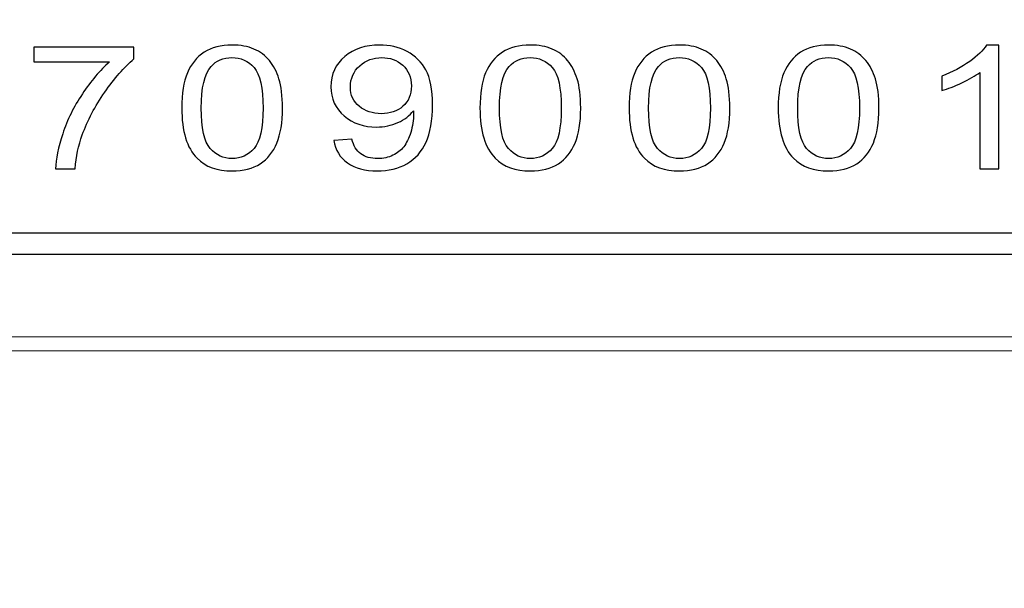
# Model space of a CAD drawing. Header units: millimetres. Extents: x -1114 to 1396, y -630 to 631.
# Tile 257 of 656: x -944.47 to -937.55, y 542.21 to 546.2. Entities that reach past the tile are written whole.
import ezdxf

# ---------------------------------------------------------------- set-up
doc = ezdxf.new("R2010")
doc.units = ezdxf.units.MM
doc.header["$MEASUREMENT"] = 0

msp = doc.modelspace()

# ---------------------------------------------------------------- linework, layer by layer
at = {"lineweight": 18}
msp.add_open_spline([(1038.9843, -629.7647), (1038.9843, -629.7647), (-1111.4882, -629.7647), (-1111.4882, -629.7647), (-1111.4882, -629.7647), (-1111.4882, -629.7647), (-1111.4882, 630.7883), (-1111.4882, 630.7883), (-1111.4882, 630.7883), (-1111.4882, 630.7883), (1038.9843, 630.7883), (1038.9843, 630.7883)], degree=3, knots=[0, 0, 0, 0, 0.333333, 0.333333, 0.333333, 0.333333, 0.666667, 0.666667, 0.666667, 0.666667, 1, 1, 1, 1], dxfattribs=at)
for points, knots in [([(-944.3726, 545.9073), (-944.3726, 545.9073), (-944.3726, 546.0094), (-944.3726, 546.0094), (-944.3726, 546.0094), (-944.3726, 546.0094), (-943.6695, 546.0094), (-943.6695, 546.0094), (-943.6695, 546.0094), (-943.6695, 546.0094), (-943.6695, 545.9269), (-943.6695, 545.9269), (-943.6695, 545.9269), (-943.7386, 545.868), (-943.807, 545.7901), (-943.8751, 545.6925), (-943.8751, 545.6925), (-943.9432, 545.5953), (-943.9956, 545.4952), (-944.0326, 545.3924), (-944.0326, 545.3924), (-944.059, 545.3197), (-944.0764, 545.2402), (-944.0836, 545.1541), (-944.0836, 545.1541), (-944.0836, 545.1541), (-944.2208, 545.1541), (-944.2208, 545.1541), (-944.2208, 545.1541), (-944.2195, 545.2222), (-944.2025, 545.3047), (-944.1704, 545.4012), (-944.1704, 545.4012), (-944.1383, 545.4978), (-944.0921, 545.5908), (-944.0322, 545.6808), (-944.0322, 545.6808), (-943.972, 545.7705), (-943.9085, 545.8461), (-943.8407, 545.9073), (-943.8407, 545.9073), (-943.8407, 545.9073), (-944.3726, 545.9073), (-944.3726, 545.9073)], [0, 0, 0, 0, 0.090909, 0.090909, 0.090909, 0.090909, 0.181818, 0.181818, 0.181818, 0.181818, 0.272727, 0.272727, 0.272727, 0.272727, 0.363636, 0.363636, 0.363636, 0.363636, 0.454545, 0.454545, 0.454545, 0.454545, 0.545455, 0.545455, 0.545455, 0.545455, 0.636364, 0.636364, 0.636364, 0.636364, 0.727273, 0.727273, 0.727273, 0.727273, 0.818182, 0.818182, 0.818182, 0.818182, 0.909091, 0.909091, 0.909091, 0.909091, 1, 1, 1, 1]), ([(-943.3328, 545.5816), (-943.3328, 545.684), (-943.3194, 545.7665), (-943.2932, 545.829), (-943.2932, 545.829), (-943.2667, 545.8916), (-943.2274, 545.9396), (-943.1754, 545.9737), (-943.1754, 545.9737), (-943.1233, 546.0075), (-943.0575, 546.0244), (-942.9786, 546.0244), (-942.9786, 546.0244), (-942.9203, 546.0244), (-942.869, 546.015), (-942.8251, 545.9963), (-942.8251, 545.9963), (-942.7812, 545.9776), (-942.7449, 545.9505), (-942.7165, 545.9154), (-942.7165, 545.9154), (-942.6876, 545.8801), (-942.6651, 545.8372), (-942.649, 545.7864), (-942.649, 545.7864), (-942.6326, 545.7357), (-942.6244, 545.6677), (-942.6244, 545.5816), (-942.6244, 545.5816), (-942.6244, 545.4798), (-942.6375, 545.3976), (-942.6638, 545.3354), (-942.6638, 545.3354), (-942.6899, 545.2729), (-942.7289, 545.2244), (-942.7809, 545.1904), (-942.7809, 545.1904), (-942.8333, 545.1563), (-942.8991, 545.1393), (-942.9786, 545.1393), (-942.9786, 545.1393), (-943.0833, 545.1393), (-943.1656, 545.1691), (-943.2254, 545.229), (-943.2254, 545.229), (-943.2971, 545.3013), (-943.3328, 545.4185), (-943.3328, 545.5816)], [0, 0, 0, 0, 0.083333, 0.083333, 0.083333, 0.083333, 0.166667, 0.166667, 0.166667, 0.166667, 0.25, 0.25, 0.25, 0.25, 0.333333, 0.333333, 0.333333, 0.333333, 0.416667, 0.416667, 0.416667, 0.416667, 0.5, 0.5, 0.5, 0.5, 0.583333, 0.583333, 0.583333, 0.583333, 0.666667, 0.666667, 0.666667, 0.666667, 0.75, 0.75, 0.75, 0.75, 0.833333, 0.833333, 0.833333, 0.833333, 0.916667, 0.916667, 0.916667, 0.916667, 1, 1, 1, 1]), ([(-942.2636, 545.3544), (-942.2636, 545.3544), (-942.1357, 545.3639), (-942.1357, 545.3639), (-942.1357, 545.3639), (-942.1248, 545.3158), (-942.1039, 545.2807), (-942.0732, 545.2595), (-942.0732, 545.2595), (-942.0427, 545.2376), (-942.0034, 545.2267), (-941.9556, 545.2267), (-941.9556, 545.2267), (-941.9147, 545.2267), (-941.8787, 545.2343), (-941.8476, 545.2494), (-941.8476, 545.2494), (-941.8169, 545.264), (-941.7916, 545.2844), (-941.7717, 545.3092), (-941.7717, 545.3092), (-941.752, 545.3345), (-941.7353, 545.3682), (-941.7222, 545.4107), (-941.7222, 545.4107), (-941.7088, 545.4532), (-941.7019, 545.4965), (-941.7019, 545.5406), (-941.7019, 545.5406), (-941.7019, 545.5456), (-941.7023, 545.5528), (-941.7029, 545.562), (-941.7029, 545.562), (-941.7295, 545.5282), (-941.7657, 545.5007), (-941.8122, 545.4795), (-941.8122, 545.4795), (-941.8584, 545.4585), (-941.9085, 545.448), (-941.9622, 545.448), (-941.9622, 545.448), (-942.0519, 545.448), (-942.1281, 545.4739), (-942.1903, 545.526), (-942.1903, 545.526), (-942.2525, 545.5779), (-942.2836, 545.6467), (-942.2836, 545.7318), (-942.2836, 545.7318), (-942.2836, 545.8196), (-942.2512, 545.8903), (-942.1864, 545.9439), (-942.1864, 545.9439), (-942.1212, 545.9976), (-942.0401, 546.0244), (-941.9422, 546.0244), (-941.9422, 546.0244), (-941.8715, 546.0244), (-941.8067, 546.0094), (-941.7484, 545.979), (-941.7484, 545.979), (-941.6898, 545.9485), (-941.6453, 545.9053), (-941.6151, 545.849), (-941.6151, 545.849), (-941.5847, 545.7928), (-941.5694, 545.7116), (-941.5694, 545.6051), (-941.5694, 545.6051), (-941.5694, 545.4945), (-941.5844, 545.4061), (-941.6145, 545.3407), (-941.6145, 545.3407), (-941.6447, 545.2749), (-941.6895, 545.2251), (-941.749, 545.1907), (-941.749, 545.1907), (-941.8086, 545.1564), (-941.8784, 545.1393), (-941.9586, 545.1393), (-941.9586, 545.1393), (-942.0434, 545.1393), (-942.1131, 545.158), (-942.1668, 545.1957), (-942.1668, 545.1957), (-942.2204, 545.2333), (-942.2529, 545.2863), (-942.2636, 545.3544)], [0, 0, 0, 0, 0.045455, 0.045455, 0.045455, 0.045455, 0.090909, 0.090909, 0.090909, 0.090909, 0.136364, 0.136364, 0.136364, 0.136364, 0.181818, 0.181818, 0.181818, 0.181818, 0.227273, 0.227273, 0.227273, 0.227273, 0.272727, 0.272727, 0.272727, 0.272727, 0.318182, 0.318182, 0.318182, 0.318182, 0.363636, 0.363636, 0.363636, 0.363636, 0.409091, 0.409091, 0.409091, 0.409091, 0.454545, 0.454545, 0.454545, 0.454545, 0.5, 0.5, 0.5, 0.5, 0.545455, 0.545455, 0.545455, 0.545455, 0.590909, 0.590909, 0.590909, 0.590909, 0.636364, 0.636364, 0.636364, 0.636364, 0.681818, 0.681818, 0.681818, 0.681818, 0.727273, 0.727273, 0.727273, 0.727273, 0.772727, 0.772727, 0.772727, 0.772727, 0.818182, 0.818182, 0.818182, 0.818182, 0.863636, 0.863636, 0.863636, 0.863636, 0.909091, 0.909091, 0.909091, 0.909091, 0.954545, 0.954545, 0.954545, 0.954545, 1, 1, 1, 1]), ([(-941.235, 545.5816), (-941.235, 545.684), (-941.2215, 545.7665), (-941.1954, 545.829), (-941.1954, 545.829), (-941.1688, 545.8916), (-941.1296, 545.9396), (-941.0775, 545.9737), (-941.0775, 545.9737), (-941.0255, 546.0075), (-940.9597, 546.0244), (-940.8808, 546.0244), (-940.8808, 546.0244), (-940.8225, 546.0244), (-940.7711, 546.015), (-940.7272, 545.9963), (-940.7272, 545.9963), (-940.6835, 545.9776), (-940.6471, 545.9505), (-940.6186, 545.9154), (-940.6186, 545.9154), (-940.5898, 545.8801), (-940.5672, 545.8372), (-940.5511, 545.7864), (-940.5511, 545.7864), (-940.5348, 545.7357), (-940.5266, 545.6677), (-940.5266, 545.5816), (-940.5266, 545.5816), (-940.5266, 545.4798), (-940.5397, 545.3976), (-940.5659, 545.3354), (-940.5659, 545.3354), (-940.5921, 545.2729), (-940.631, 545.2244), (-940.6831, 545.1904), (-940.6831, 545.1904), (-940.7355, 545.1563), (-940.8013, 545.1393), (-940.8808, 545.1393), (-940.8808, 545.1393), (-940.9856, 545.1393), (-941.0677, 545.1691), (-941.1276, 545.229), (-941.1276, 545.229), (-941.1993, 545.3013), (-941.235, 545.4185), (-941.235, 545.5816)], [0, 0, 0, 0, 0.083333, 0.083333, 0.083333, 0.083333, 0.166667, 0.166667, 0.166667, 0.166667, 0.25, 0.25, 0.25, 0.25, 0.333333, 0.333333, 0.333333, 0.333333, 0.416667, 0.416667, 0.416667, 0.416667, 0.5, 0.5, 0.5, 0.5, 0.583333, 0.583333, 0.583333, 0.583333, 0.666667, 0.666667, 0.666667, 0.666667, 0.75, 0.75, 0.75, 0.75, 0.833333, 0.833333, 0.833333, 0.833333, 0.916667, 0.916667, 0.916667, 0.916667, 1, 1, 1, 1]), ([(-940.186, 545.5816), (-940.186, 545.684), (-940.1726, 545.7665), (-940.1464, 545.829), (-940.1464, 545.829), (-940.1199, 545.8916), (-940.0806, 545.9396), (-940.0285, 545.9737), (-940.0285, 545.9737), (-939.9765, 546.0075), (-939.9107, 546.0244), (-939.8318, 546.0244), (-939.8318, 546.0244), (-939.7736, 546.0244), (-939.7222, 546.015), (-939.6783, 545.9963), (-939.6783, 545.9963), (-939.6345, 545.9776), (-939.5981, 545.9505), (-939.5696, 545.9154), (-939.5696, 545.9154), (-939.5408, 545.8801), (-939.5182, 545.8372), (-939.5022, 545.7864), (-939.5022, 545.7864), (-939.4858, 545.7357), (-939.4777, 545.6677), (-939.4777, 545.5816), (-939.4777, 545.5816), (-939.4777, 545.4798), (-939.4907, 545.3976), (-939.5169, 545.3354), (-939.5169, 545.3354), (-939.5431, 545.2729), (-939.582, 545.2244), (-939.6341, 545.1904), (-939.6341, 545.1904), (-939.6864, 545.1563), (-939.7523, 545.1393), (-939.8318, 545.1393), (-939.8318, 545.1393), (-939.9366, 545.1393), (-940.0187, 545.1691), (-940.0787, 545.229), (-940.0787, 545.229), (-940.1503, 545.3013), (-940.186, 545.4185), (-940.186, 545.5816)], [0, 0, 0, 0, 0.083333, 0.083333, 0.083333, 0.083333, 0.166667, 0.166667, 0.166667, 0.166667, 0.25, 0.25, 0.25, 0.25, 0.333333, 0.333333, 0.333333, 0.333333, 0.416667, 0.416667, 0.416667, 0.416667, 0.5, 0.5, 0.5, 0.5, 0.583333, 0.583333, 0.583333, 0.583333, 0.666667, 0.666667, 0.666667, 0.666667, 0.75, 0.75, 0.75, 0.75, 0.833333, 0.833333, 0.833333, 0.833333, 0.916667, 0.916667, 0.916667, 0.916667, 1, 1, 1, 1]), ([(-939.1371, 545.5816), (-939.1371, 545.684), (-939.1238, 545.7665), (-939.0976, 545.829), (-939.0976, 545.829), (-939.0711, 545.8916), (-939.0318, 545.9396), (-938.9798, 545.9737), (-938.9798, 545.9737), (-938.9277, 546.0075), (-938.8619, 546.0244), (-938.7829, 546.0244), (-938.7829, 546.0244), (-938.7247, 546.0244), (-938.6734, 546.015), (-938.6295, 545.9963), (-938.6295, 545.9963), (-938.5856, 545.9776), (-938.5493, 545.9505), (-938.5208, 545.9154), (-938.5208, 545.9154), (-938.492, 545.8801), (-938.4694, 545.8372), (-938.4534, 545.7864), (-938.4534, 545.7864), (-938.437, 545.7357), (-938.4288, 545.6677), (-938.4288, 545.5816), (-938.4288, 545.5816), (-938.4288, 545.4798), (-938.4419, 545.3976), (-938.4681, 545.3354), (-938.4681, 545.3354), (-938.4943, 545.2729), (-938.5333, 545.2244), (-938.5853, 545.1904), (-938.5853, 545.1904), (-938.6376, 545.1563), (-938.7034, 545.1393), (-938.7829, 545.1393), (-938.7829, 545.1393), (-938.8877, 545.1393), (-938.9699, 545.1691), (-939.0298, 545.229), (-939.0298, 545.229), (-939.1015, 545.3013), (-939.1371, 545.4185), (-939.1371, 545.5816)], [0, 0, 0, 0, 0.083333, 0.083333, 0.083333, 0.083333, 0.166667, 0.166667, 0.166667, 0.166667, 0.25, 0.25, 0.25, 0.25, 0.333333, 0.333333, 0.333333, 0.333333, 0.416667, 0.416667, 0.416667, 0.416667, 0.5, 0.5, 0.5, 0.5, 0.583333, 0.583333, 0.583333, 0.583333, 0.666667, 0.666667, 0.666667, 0.666667, 0.75, 0.75, 0.75, 0.75, 0.833333, 0.833333, 0.833333, 0.833333, 0.916667, 0.916667, 0.916667, 0.916667, 1, 1, 1, 1]), ([(-937.5858, 545.154), (-937.5858, 545.154), (-937.719, 545.154), (-937.719, 545.154), (-937.719, 545.154), (-937.719, 545.154), (-937.719, 545.8322), (-937.719, 545.8322), (-937.719, 545.8322), (-937.7511, 545.808), (-937.7934, 545.7835), (-937.8454, 545.7589), (-937.8454, 545.7589), (-937.8977, 545.7344), (-937.9442, 545.716), (-937.9858, 545.704), (-937.9858, 545.704), (-937.9858, 545.704), (-937.9858, 545.8067), (-937.9858, 545.8067), (-937.9858, 545.8067), (-937.9112, 545.8349), (-937.8461, 545.8689), (-937.7904, 545.9085), (-937.7904, 545.9085), (-937.7344, 545.9485), (-937.6948, 545.9871), (-937.6716, 546.0244), (-937.6716, 546.0244), (-937.6716, 546.0244), (-937.5858, 546.0244), (-937.5858, 546.0244), (-937.5858, 546.0244), (-937.5858, 546.0244), (-937.5858, 545.154), (-937.5858, 545.154)], [0, 0, 0, 0, 0.111111, 0.111111, 0.111111, 0.111111, 0.222222, 0.222222, 0.222222, 0.222222, 0.333333, 0.333333, 0.333333, 0.333333, 0.444444, 0.444444, 0.444444, 0.444444, 0.555556, 0.555556, 0.555556, 0.555556, 0.666667, 0.666667, 0.666667, 0.666667, 0.777778, 0.777778, 0.777778, 0.777778, 0.888889, 0.888889, 0.888889, 0.888889, 1, 1, 1, 1]), ([(-943.1956, 545.5816), (-943.1956, 545.4391), (-943.175, 545.3446), (-943.1331, 545.2974), (-943.1331, 545.2974), (-943.0912, 545.2503), (-943.0398, 545.2267), (-942.9786, 545.2267), (-942.9786, 545.2267), (-942.9174, 545.2267), (-942.8657, 545.2503), (-942.8241, 545.2977), (-942.8241, 545.2977), (-942.7822, 545.3449), (-942.7613, 545.4395), (-942.7613, 545.5816), (-942.7613, 545.5816), (-942.7613, 545.7243), (-942.7822, 545.8192), (-942.8241, 545.8661), (-942.8241, 545.8661), (-942.8657, 545.9128), (-942.9177, 545.9364), (-942.9799, 545.9364), (-942.9799, 545.9364), (-943.0411, 545.9364), (-943.0902, 545.9158), (-943.1269, 545.8742), (-943.1269, 545.8742), (-943.1727, 545.8215), (-943.1956, 545.7239), (-943.1956, 545.5816)], [0, 0, 0, 0, 0.125, 0.125, 0.125, 0.125, 0.25, 0.25, 0.25, 0.25, 0.375, 0.375, 0.375, 0.375, 0.5, 0.5, 0.5, 0.5, 0.625, 0.625, 0.625, 0.625, 0.75, 0.75, 0.75, 0.75, 0.875, 0.875, 0.875, 0.875, 1, 1, 1, 1]), ([(-941.7177, 545.7371), (-941.7177, 545.7983), (-941.7379, 545.8468), (-941.7788, 545.8824), (-941.7788, 545.8824), (-941.8195, 545.9184), (-941.8686, 545.9364), (-941.9258, 545.9364), (-941.9258, 545.9364), (-941.9851, 545.9364), (-942.0368, 545.9171), (-942.0807, 545.8785), (-942.0807, 545.8785), (-942.1248, 545.8395), (-942.1468, 545.7898), (-942.1468, 545.7283), (-942.1468, 545.7283), (-942.1468, 545.6729), (-942.1259, 545.6281), (-942.0839, 545.5937), (-942.0839, 545.5937), (-942.0423, 545.5593), (-941.9907, 545.5419), (-941.9294, 545.5419), (-941.9294, 545.5419), (-941.8675, 545.5419), (-941.8171, 545.5593), (-941.7772, 545.5937), (-941.7772, 545.5937), (-941.7376, 545.6281), (-941.7177, 545.6758), (-941.7177, 545.7371)], [0, 0, 0, 0, 0.125, 0.125, 0.125, 0.125, 0.25, 0.25, 0.25, 0.25, 0.375, 0.375, 0.375, 0.375, 0.5, 0.5, 0.5, 0.5, 0.625, 0.625, 0.625, 0.625, 0.75, 0.75, 0.75, 0.75, 0.875, 0.875, 0.875, 0.875, 1, 1, 1, 1]), ([(-941.0978, 545.5816), (-941.0978, 545.4391), (-941.0772, 545.3446), (-941.0353, 545.2974), (-941.0353, 545.2974), (-940.9934, 545.2503), (-940.9421, 545.2267), (-940.8808, 545.2267), (-940.8808, 545.2267), (-940.8196, 545.2267), (-940.7679, 545.2503), (-940.7263, 545.2977), (-940.7263, 545.2977), (-940.6844, 545.3449), (-940.6634, 545.4395), (-940.6634, 545.5816), (-940.6634, 545.5816), (-940.6634, 545.7243), (-940.6844, 545.8192), (-940.7263, 545.8661), (-940.7263, 545.8661), (-940.7679, 545.9128), (-940.8199, 545.9364), (-940.8821, 545.9364), (-940.8821, 545.9364), (-940.9434, 545.9364), (-940.9924, 545.9158), (-941.0291, 545.8742), (-941.0291, 545.8742), (-941.0749, 545.8215), (-941.0978, 545.7239), (-941.0978, 545.5816)], [0, 0, 0, 0, 0.125, 0.125, 0.125, 0.125, 0.25, 0.25, 0.25, 0.25, 0.375, 0.375, 0.375, 0.375, 0.5, 0.5, 0.5, 0.5, 0.625, 0.625, 0.625, 0.625, 0.75, 0.75, 0.75, 0.75, 0.875, 0.875, 0.875, 0.875, 1, 1, 1, 1]), ([(-940.0489, 545.5816), (-940.0489, 545.4391), (-940.0282, 545.3446), (-939.9863, 545.2974), (-939.9863, 545.2974), (-939.9444, 545.2503), (-939.893, 545.2267), (-939.8318, 545.2267), (-939.8318, 545.2267), (-939.7706, 545.2267), (-939.7189, 545.2503), (-939.6773, 545.2977), (-939.6773, 545.2977), (-939.6354, 545.3449), (-939.6144, 545.4395), (-939.6144, 545.5816), (-939.6144, 545.5816), (-939.6144, 545.7243), (-939.6354, 545.8192), (-939.6773, 545.8661), (-939.6773, 545.8661), (-939.7189, 545.9128), (-939.771, 545.9364), (-939.8331, 545.9364), (-939.8331, 545.9364), (-939.8944, 545.9364), (-939.9435, 545.9158), (-939.9801, 545.8742), (-939.9801, 545.8742), (-940.0259, 545.8215), (-940.0489, 545.7239), (-940.0489, 545.5816)], [0, 0, 0, 0, 0.125, 0.125, 0.125, 0.125, 0.25, 0.25, 0.25, 0.25, 0.375, 0.375, 0.375, 0.375, 0.5, 0.5, 0.5, 0.5, 0.625, 0.625, 0.625, 0.625, 0.75, 0.75, 0.75, 0.75, 0.875, 0.875, 0.875, 0.875, 1, 1, 1, 1]), ([(-939, 545.5816), (-939, 545.4391), (-938.9794, 545.3446), (-938.9375, 545.2974), (-938.9375, 545.2974), (-938.8956, 545.2503), (-938.8442, 545.2267), (-938.7829, 545.2267), (-938.7829, 545.2267), (-938.7218, 545.2267), (-938.67, 545.2503), (-938.6285, 545.2977), (-938.6285, 545.2977), (-938.5866, 545.3449), (-938.5656, 545.4395), (-938.5656, 545.5816), (-938.5656, 545.5816), (-938.5656, 545.7243), (-938.5866, 545.8192), (-938.6285, 545.8661), (-938.6285, 545.8661), (-938.67, 545.9128), (-938.7221, 545.9364), (-938.7843, 545.9364), (-938.7843, 545.9364), (-938.8455, 545.9364), (-938.8946, 545.9158), (-938.9312, 545.8742), (-938.9312, 545.8742), (-938.9771, 545.8215), (-939, 545.7239), (-939, 545.5816)], [0, 0, 0, 0, 0.125, 0.125, 0.125, 0.125, 0.25, 0.25, 0.25, 0.25, 0.375, 0.375, 0.375, 0.375, 0.5, 0.5, 0.5, 0.5, 0.625, 0.625, 0.625, 0.625, 0.75, 0.75, 0.75, 0.75, 0.875, 0.875, 0.875, 0.875, 1, 1, 1, 1]), ([(-969.788, 544.6286), (-969.788, 544.6286), (-969.7287, 544.7013), (-969.7287, 544.7013), (-969.7287, 544.7013), (-969.7287, 544.7013), (-929.6562, 544.7013), (-929.6562, 544.7013), (-929.6562, 544.7013), (-929.6562, 544.7013), (-929.6562, 544.5556), (-929.6562, 544.5556), (-929.6562, 544.5556), (-929.6562, 544.5556), (-969.7287, 544.5556), (-969.7287, 544.5556), (-969.7287, 544.5556), (-969.7287, 544.5556), (-969.788, 544.6286), (-969.788, 544.6286)], [0, 0, 0, 0, 0.2, 0.2, 0.2, 0.2, 0.4, 0.4, 0.4, 0.4, 0.6, 0.6, 0.6, 0.6, 0.8, 0.8, 0.8, 0.8, 1, 1, 1, 1])]:
    msp.add_open_spline(points, degree=3, knots=knots)
for points in [[(-990.3944, 543.9744), (-990.3944, 543.9744), (-834.3944, 543.9744), (-834.3944, 543.9744)], [(-971.4444, 543.8744), (-971.4444, 543.8744), (-914.3444, 543.8744), (-914.3444, 543.8744)]]:
    msp.add_open_spline(points, degree=3, dxfattribs=at)

doc.saveas('drawing.dxf')
